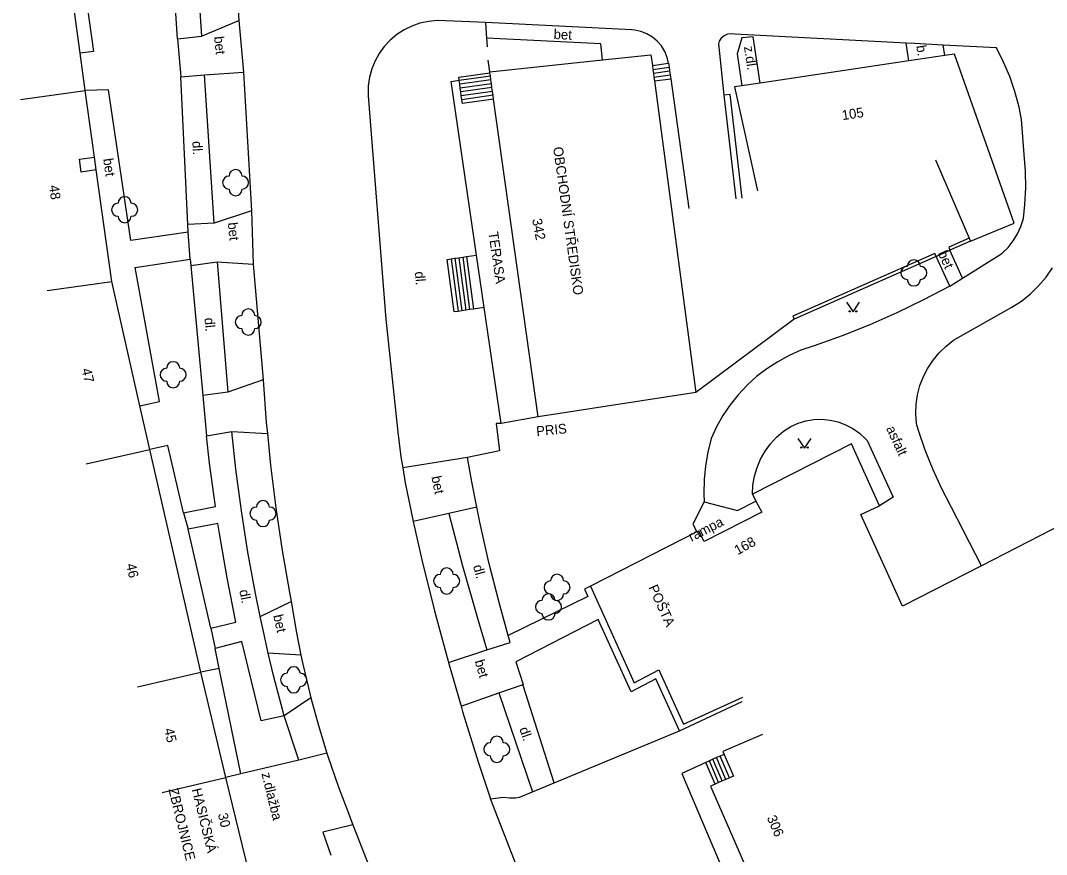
# Model space of a CAD drawing. Extents: x -544674 to -541478, y -1199076 to -1195527.
# Drawn here: x -542644.8 to -542566.1, y -1198634.1 to -1198570.2 of the extents above; entities that cross this region are included whole.
import ezdxf

# ---------------------------------------------------------------- set-up
doc = ezdxf.new("R2010")
doc.units = 0
for name, color, linetype in [('BUDOVY_MĚŘ', 7, 'Continuous'), ('POMOC_POPIS', 7, 'Continuous'), ('ROZHRANÍ_PLOCH', 7, 'Continuous'), ('ZELEŇ', 7, 'Continuous'), ('ZN_DOPLŇKOVÉ', 7, 'Continuous'), ('ZN_KULTUR', 7, 'Continuous'), ('Č_POPIS_ORIENT', 7, 'Continuous')]:
    doc.layers.add(name, color=color, linetype=linetype)

msp = doc.modelspace()

# ---------------------------------------------------------------- linework, layer by layer
at = {"layer": 'BUDOVY_MĚŘ'}
for points in [[(-542640.18, -1198572.68), (-542640.96, -1198566.85)], [(-542639.8, -1198575.55), (-542640.18, -1198572.68)], [(-542600.16, -1198573.2), (-542596.44, -1198572.81), (-542596.33, -1198573.62)], [(-542573.92, -1198572.86), (-542576.68, -1198573.27)], [(-542571.95, -1198587.1), (-542568.59, -1198585.71), (-542573.18, -1198572.75), (-542573.92, -1198572.86)], [(-542608.79, -1198574.1), (-542600.16, -1198573.2)], [(-542596.33, -1198573.62), (-542596.29, -1198573.92)], [(-542596.29, -1198573.92), (-542596.25, -1198574.22)], [(-542576.68, -1198573.27), (-542588.07, -1198574.98)], [(-542608.78, -1198574.18), (-542608.79, -1198574.1)], [(-542608.74, -1198574.43), (-542608.78, -1198574.18)], [(-542608.7, -1198574.73), (-542608.74, -1198574.43)], [(-542608.66, -1198575.02), (-542608.7, -1198574.73)], [(-542596.25, -1198574.22), (-542596.21, -1198574.52)], [(-542596.21, -1198574.52), (-542596.17, -1198574.81)], [(-542608.62, -1198575.32), (-542608.66, -1198575.02)], [(-542608.58, -1198575.62), (-542608.62, -1198575.32)], [(-542596.17, -1198574.81), (-542592.99, -1198598.71)], [(-542589.47, -1198575.19), (-542590.03, -1198575.27), (-542588.27, -1198583.25)], [(-542588.07, -1198574.98), (-542589.47, -1198575.19)], [(-542644.75, -1198576.24), (-542639.8, -1198575.55)], [(-542639.09, -1198580.65), (-542639.8, -1198575.55)], [(-542608.54, -1198575.91), (-542608.58, -1198575.62)], [(-542608.5, -1198576.22), (-542608.54, -1198575.91)], [(-542605.08, -1198600.58), (-542608.5, -1198576.22)], [(-542638.95, -1198581.64), (-542640.1, -1198581.8), (-542640.24, -1198580.81), (-542639.09, -1198580.65)], [(-542638.95, -1198581.64), (-542639.09, -1198580.65)], [(-542574.64, -1198580.87), (-542572.05, -1198586.87)], [(-542637.75, -1198590.2), (-542638.95, -1198581.64)], [(-542572.05, -1198586.87), (-542571.95, -1198587.1)], [(-542642.7, -1198590.89), (-542637.75, -1198590.2)], [(-542635.6, -1198599.73), (-542637.75, -1198590.2)], [(-542592.99, -1198598.71), (-542605.08, -1198600.58)], [(-542634.84, -1198603.08), (-542635.6, -1198599.73)], [(-542578.91, -1198607.39), (-542581.08, -1198602.63), (-542588.66, -1198606.5)], [(-542639.72, -1198604.18), (-542634.84, -1198603.08)], [(-542630.92, -1198620.16), (-542634.84, -1198603.08)], [(-542588.66, -1198606.5), (-542588.39, -1198607.03)], [(-542588.39, -1198607.03), (-542587.95, -1198607.88), (-542592.36, -1198610.13), (-542592.77, -1198609.33), (-542592.91, -1198609.4)], [(-542571.11, -1198611.99), (-542577.15, -1198615.09), (-542580.36, -1198608.06), (-542578.91, -1198607.39)], [(-542563.95, -1198608.32), (-542571.11, -1198611.99)], [(-542592.91, -1198609.4), (-542601.08, -1198613.57)], [(-542601.08, -1198613.57), (-542597.72, -1198620.97), (-542595.83, -1198619.98), (-542593.94, -1198624.13), (-542589.39, -1198622.06)], [(-542635.79, -1198621.28), (-542630.92, -1198620.16)], [(-542629.02, -1198628.24), (-542630.92, -1198620.16)], [(-542587.9, -1198624.94), (-542590.92, -1198626.24), (-542590.82, -1198626.46)], [(-542590.82, -1198626.46), (-542590.11, -1198628.13), (-542590.42, -1198628.26)], [(-542633.89, -1198629.39), (-542629.02, -1198628.24)], [(-542627.22, -1198635.57), (-542629.02, -1198628.24)], [(-542591.52, -1198628.74), (-542591.88, -1198628.89), (-542588.03, -1198637.7)], [(-542591.25, -1198628.62), (-542591.52, -1198628.74)], [(-542590.97, -1198628.5), (-542591.25, -1198628.62)], [(-542590.69, -1198628.38), (-542590.97, -1198628.5)], [(-542590.42, -1198628.26), (-542590.69, -1198628.38)]]:
    msp.add_lwpolyline(points, dxfattribs=at)
at = {"layer": 'ROZHRANÍ_PLOCH'}
for points in [[(-542643.18, -1198549.74), (-542641.29, -1198549.58), (-542640.1, -1198560.74), (-542640.78, -1198560.83), (-542639.15, -1198572.54), (-542640.18, -1198572.68)], [(-542632.72, -1198571.58), (-542633.47, -1198560.26)], [(-542631.62, -1198560.18), (-542630.89, -1198571.38)], [(-542628.6, -1198560.84), (-542628.03, -1198570.18)], [(-542630.89, -1198571.38), (-542628.03, -1198570.18)], [(-542628.03, -1198570.18), (-542627.65, -1198574.14)], [(-542609.1, -1198570.34), (-542612.17, -1198570.19), (-542612.83, -1198570.17), (-542613.49, -1198570.24), (-542614.14, -1198570.38), (-542614.76, -1198570.6), (-542615.36, -1198570.89), (-542615.91, -1198571.26), (-542616.42, -1198571.68), (-542616.87, -1198572.17), (-542617.26, -1198572.7), (-542617.58, -1198573.28), (-542617.83, -1198573.89), (-542618, -1198574.53), (-542618.1, -1198575.19), (-542618.11, -1198575.85), (-542618.11, -1198575.94), (-542616.75, -1198593.07), (-542615.84, -1198601.74), (-542615.6, -1198603.63), (-542615.46, -1198604.48)], [(-542595.1, -1198573.45), (-542595.19, -1198573), (-542595.38, -1198572.55), (-542595.63, -1198572.13), (-542595.95, -1198571.76), (-542596.32, -1198571.45), (-542596.74, -1198571.2), (-542597.2, -1198571.02), (-542597.67, -1198570.92), (-542597.91, -1198570.9), (-542609.1, -1198570.34)], [(-542609.02, -1198571.54), (-542609.1, -1198570.34)], [(-542632.72, -1198571.58), (-542630.89, -1198571.38)], [(-542632.72, -1198571.58), (-542632.47, -1198574.49)], [(-542600.16, -1198573.2), (-542600.29, -1198571.97), (-542609.02, -1198571.54)], [(-542608.97, -1198572.19), (-542609.02, -1198571.54)], [(-542576.89, -1198571.91), (-542590.02, -1198571.23), (-542590.3, -1198571.19), (-542590.58, -1198571.23), (-542590.83, -1198571.34), (-542591.05, -1198571.52), (-542591.2, -1198571.76), (-542591.27, -1198571.96), (-542590.86, -1198575.9)], [(-542588.07, -1198574.98), (-542588.6, -1198571.42), (-542589.46, -1198571.5), (-542589.84, -1198572.74), (-542589.47, -1198575.19)], [(-542576.68, -1198573.27), (-542576.89, -1198571.91)], [(-542574.04, -1198572.06), (-542576.25, -1198571.94), (-542576.89, -1198571.91)], [(-542572.56, -1198589.93), (-542569.62, -1198588.09), (-542569.53, -1198588.01), (-542569.07, -1198587.58), (-542568.67, -1198587.08), (-542568.34, -1198586.54), (-542568.08, -1198585.97), (-542567.89, -1198585.36), (-542567.78, -1198584.28), (-542567.71, -1198583), (-542567.73, -1198581.73), (-542567.83, -1198580.45), (-542568.03, -1198577.78), (-542568.23, -1198576.81), (-542568.55, -1198575.63), (-542568.94, -1198574.48), (-542569.41, -1198573.36), (-542569.95, -1198572.27), (-542574.04, -1198572.06)], [(-542573.92, -1198572.86), (-542574.04, -1198572.06)], [(-542608.79, -1198574.1), (-542608.9, -1198573.22)], [(-542596.33, -1198573.62), (-542595.1, -1198573.45)], [(-542596.29, -1198573.92), (-542595.05, -1198573.75)], [(-542595.1, -1198573.45), (-542595.05, -1198573.75)], [(-542595.05, -1198573.75), (-542595.01, -1198574.04)], [(-542632.47, -1198574.49), (-542630.66, -1198574.35)], [(-542631.92, -1198585.83), (-542632.47, -1198574.49)], [(-542630.66, -1198574.35), (-542627.65, -1198574.14)], [(-542629.91, -1198585.73), (-542630.66, -1198574.35)], [(-542627.65, -1198574.14), (-542627.06, -1198584.78)], [(-542611.13, -1198574.76), (-542611.16, -1198574.51), (-542608.78, -1198574.18)], [(-542611.13, -1198574.76), (-542608.74, -1198574.43)], [(-542608.7, -1198574.73), (-542611.09, -1198575.06)], [(-542596.25, -1198574.22), (-542595.01, -1198574.04)], [(-542596.21, -1198574.52), (-542594.97, -1198574.34)], [(-542596.17, -1198574.81), (-542594.92, -1198574.64)], [(-542595.01, -1198574.04), (-542594.97, -1198574.34)], [(-542594.97, -1198574.34), (-542594.92, -1198574.64)], [(-542594.92, -1198574.64), (-542593.53, -1198584.59)], [(-542631.89, -1198586.42), (-542636.29, -1198587.06), (-542638.02, -1198575.5), (-542639.8, -1198575.55)], [(-542609.8, -1198588.17), (-542611.75, -1198574.85), (-542611.13, -1198574.76)], [(-542611.09, -1198575.06), (-542611.13, -1198574.76)], [(-542611.05, -1198575.36), (-542611.09, -1198575.06)], [(-542608.66, -1198575.02), (-542611.05, -1198575.36)], [(-542611.01, -1198575.65), (-542611.05, -1198575.36)], [(-542608.62, -1198575.32), (-542611.01, -1198575.65)], [(-542610.97, -1198575.95), (-542611.01, -1198575.65)], [(-542608.58, -1198575.62), (-542610.97, -1198575.95)], [(-542610.92, -1198576.25), (-542610.97, -1198575.95)], [(-542608.54, -1198575.91), (-542610.92, -1198576.25)], [(-542608.5, -1198576.22), (-542610.88, -1198576.55), (-542610.92, -1198576.25)], [(-542627.06, -1198584.78), (-542629.91, -1198585.73)], [(-542627.06, -1198584.78), (-542626.91, -1198588.85)], [(-542629.91, -1198585.73), (-542631.92, -1198585.83)], [(-542631.89, -1198586.42), (-542631.92, -1198585.83)], [(-542631.75, -1198588.49), (-542631.89, -1198586.42)], [(-542572.56, -1198589.93), (-542573.52, -1198587.8)], [(-542635.6, -1198599.73), (-542634.1, -1198599.39), (-542635.97, -1198589.11), (-542631.75, -1198588.49)], [(-542631.75, -1198588.49), (-542631.71, -1198588.96)], [(-542631.71, -1198588.96), (-542629.69, -1198588.68)], [(-542629.69, -1198588.68), (-542628.85, -1198598.69)], [(-542629.69, -1198588.68), (-542626.91, -1198588.85)], [(-542626.91, -1198588.85), (-542626.16, -1198597.73)], [(-542611.22, -1198592.48), (-542611.52, -1198592.52), (-542612.05, -1198588.5), (-542611.75, -1198588.45)], [(-542611.75, -1198588.45), (-542611.46, -1198588.41)], [(-542611.75, -1198588.45), (-542611.22, -1198592.48)], [(-542611.46, -1198588.41), (-542611.16, -1198588.37)], [(-542611.46, -1198588.41), (-542610.93, -1198592.44)], [(-542611.16, -1198588.37), (-542610.86, -1198588.33)], [(-542611.16, -1198588.37), (-542610.63, -1198592.39)], [(-542610.86, -1198588.33), (-542610.56, -1198588.28)], [(-542610.86, -1198588.33), (-542610.33, -1198592.35)], [(-542610.56, -1198588.28), (-542609.8, -1198588.17)], [(-542610.56, -1198588.28), (-542610.04, -1198592.31)], [(-542609.21, -1198592.18), (-542609.8, -1198588.17)], [(-542573.54, -1198590.55), (-542574.57, -1198588.27)], [(-542631.71, -1198588.96), (-542630.78, -1198598.93)], [(-542571.11, -1198611.99), (-542573.4, -1198607.52), (-542574.15, -1198606.09), (-542574.82, -1198604.63), (-542575.42, -1198603.13), (-542575.94, -1198601.61), (-542576.07, -1198601.19), (-542576.09, -1198601.07), (-542576.14, -1198600.34), (-542576.11, -1198599.61), (-542576, -1198598.88), (-542575.82, -1198598.17), (-542575.55, -1198597.49), (-542575.22, -1198596.83), (-542574.81, -1198596.22), (-542574.35, -1198595.65), (-542573.82, -1198595.14), (-542573.24, -1198594.69), (-542569.61, -1198592.63), (-542569.54, -1198592.59), (-542568.77, -1198592.17), (-542568.04, -1198591.69), (-542567.36, -1198591.13), (-542566.73, -1198590.52), (-542566.16, -1198589.86), (-542565.66, -1198589.14)], [(-542573.54, -1198590.55), (-542572.56, -1198589.93)], [(-542573.54, -1198590.55), (-542575.55, -1198591.61), (-542577.6, -1198592.6), (-542579.67, -1198593.52), (-542581.78, -1198594.36), (-542583.92, -1198595.13), (-542584.94, -1198595.47), (-542585.85, -1198595.87), (-542586.72, -1198596.34), (-542587.55, -1198596.88), (-542588.34, -1198597.49), (-542589.07, -1198598.15), (-542589.75, -1198598.88), (-542590.37, -1198599.65), (-542590.92, -1198600.48), (-542591.41, -1198601.34), (-542591.82, -1198602.24), (-542592.08, -1198603.27), (-542592.26, -1198604.32), (-542592.36, -1198605.38), (-542592.38, -1198606.44), (-542592.35, -1198607.1)], [(-542610.93, -1198592.44), (-542611.22, -1198592.48)], [(-542610.63, -1198592.39), (-542610.93, -1198592.44)], [(-542610.33, -1198592.35), (-542610.63, -1198592.39)], [(-542610.04, -1198592.31), (-542610.33, -1198592.35)], [(-542609.21, -1198592.18), (-542610.04, -1198592.31)], [(-542607.91, -1198601.09), (-542609.21, -1198592.18)], [(-542626.16, -1198597.73), (-542628.85, -1198598.69)], [(-542626.16, -1198597.73), (-542625.92, -1198601.01), (-542625.83, -1198601.84)], [(-542628.85, -1198598.69), (-542630.78, -1198598.93)], [(-542630.78, -1198598.93), (-542630.51, -1198602.02)], [(-542605.08, -1198600.58), (-542607.91, -1198601.09)], [(-542607.91, -1198601.09), (-542608.3, -1198601.07), (-542608.05, -1198603.17), (-542610.5, -1198603.7)], [(-542588.66, -1198606.5), (-542588.62, -1198605.81), (-542588.5, -1198605.12), (-542588.31, -1198604.45), (-542588.03, -1198603.81), (-542587.69, -1198603.2), (-542587.28, -1198602.64), (-542586.81, -1198602.13), (-542586.28, -1198601.67), (-542585.73, -1198601.3), (-542585.16, -1198601.05), (-542584.56, -1198600.87), (-542583.95, -1198600.78), (-542583.33, -1198600.76), (-542582.71, -1198600.82), (-542582.1, -1198600.96), (-542581.52, -1198601.18), (-542580.97, -1198601.47), (-542580.46, -1198601.83), (-542580, -1198602.25), (-542579.87, -1198602.39), (-542577.87, -1198606.74), (-542578.91, -1198607.39)], [(-542632.27, -1198607.94), (-542629.82, -1198607.45), (-542630.27, -1198604.12), (-542630.51, -1198602.02)], [(-542630.51, -1198602.02), (-542628.55, -1198601.7)], [(-542626.38, -1198615.89), (-542626.75, -1198614.12), (-542627.32, -1198610.96), (-542627.82, -1198607.78), (-542628.24, -1198604.59), (-542628.55, -1198601.7)], [(-542628.55, -1198601.7), (-542625.83, -1198601.84)], [(-542625.83, -1198601.84), (-542625.59, -1198604.29), (-542625.19, -1198607.55), (-542624.7, -1198610.81), (-542624.14, -1198614.05), (-542624.01, -1198614.73)], [(-542632.27, -1198607.94), (-542633.46, -1198602.76), (-542634.84, -1198603.08)], [(-542610.5, -1198603.7), (-542615.46, -1198604.48)], [(-542609.78, -1198607.49), (-542610.17, -1198605.56), (-542610.5, -1198603.7)], [(-542615.46, -1198604.48), (-542615.28, -1198605.63), (-542614.87, -1198607.61), (-542614.65, -1198608.6)], [(-542609.78, -1198607.49), (-542611.92, -1198607.98)], [(-542607.38, -1198617.33), (-542608.08, -1198614.82), (-542608.86, -1198611.75), (-542609.55, -1198608.66), (-542609.78, -1198607.49)], [(-542592.35, -1198607.1), (-542593.22, -1198608.79), (-542592.91, -1198609.4)], [(-542592.35, -1198607.1), (-542589.81, -1198607.76), (-542588.39, -1198607.03)], [(-542632.27, -1198607.94), (-542631.9, -1198609.19)], [(-542611.92, -1198607.98), (-542614.65, -1198608.6)], [(-542611.92, -1198607.98), (-542610.87, -1198612.01), (-542609.74, -1198616.02), (-542609.02, -1198618.45)], [(-542630.16, -1198616.79), (-542628.26, -1198616.33), (-542628.92, -1198612.93), (-542629.51, -1198609.52), (-542629.63, -1198608.74), (-542631.9, -1198609.19)], [(-542630.16, -1198616.79), (-542631.9, -1198609.19)], [(-542614.65, -1198608.6), (-542613.99, -1198611.53), (-542613.02, -1198615.44), (-542611.98, -1198619.32), (-542611.96, -1198619.4)], [(-542601.08, -1198613.57), (-542601.53, -1198613.78), (-542601.27, -1198614.36), (-542607.38, -1198617.33)], [(-542626.38, -1198615.89), (-542624.01, -1198614.73)], [(-542624.01, -1198614.73), (-542623.61, -1198617.14), (-542623.26, -1198618.84)], [(-542625.76, -1198618.69), (-542626.09, -1198617.27), (-542626.38, -1198615.89)], [(-542594.26, -1198624.64), (-542596.07, -1198620.67), (-542597.96, -1198621.66), (-542600.48, -1198616.11), (-542606.78, -1198619.37), (-542606.24, -1198621.11)], [(-542630.16, -1198616.79), (-542629.84, -1198618.33)], [(-542624.55, -1198623.51), (-542626.3, -1198623.88), (-542627.8, -1198617.79), (-542629.84, -1198618.33)], [(-542609.02, -1198618.45), (-542607.23, -1198617.88), (-542607.38, -1198617.33)], [(-542629.52, -1198619.88), (-542629.84, -1198618.33)], [(-542624.55, -1198623.51), (-542625.36, -1198620.4), (-542625.76, -1198618.69)], [(-542623.26, -1198618.84), (-542625.76, -1198618.69)], [(-542611.96, -1198619.4), (-542609.02, -1198618.45)], [(-542623.26, -1198618.84), (-542623.12, -1198619.53), (-542622.56, -1198621.9), (-542622.5, -1198622.11)], [(-542611.96, -1198619.4), (-542610.99, -1198622.75)], [(-542629.52, -1198619.88), (-542630.92, -1198620.16)], [(-542627.87, -1198627.96), (-542629.52, -1198619.88)], [(-542608.1, -1198621.75), (-542606.24, -1198621.11)], [(-542603.86, -1198628.64), (-542606.22, -1198621.17), (-542606.24, -1198621.11)], [(-542610.99, -1198622.75), (-542608.1, -1198621.75)], [(-542608.1, -1198621.75), (-542605.52, -1198629.33)], [(-542622.5, -1198622.11), (-542624.55, -1198623.51)], [(-542622.5, -1198622.11), (-542621.92, -1198624.25), (-542621.27, -1198626.37)], [(-542594.26, -1198624.64), (-542589.44, -1198622.41)], [(-542610.99, -1198622.75), (-542610.87, -1198623.18), (-542609.67, -1198627.02), (-542608.73, -1198629.88)], [(-542623.42, -1198626.89), (-542624.55, -1198623.51)], [(-542603.86, -1198628.64), (-542594.26, -1198624.64)], [(-542621.27, -1198626.37), (-542623.42, -1198626.89)], [(-542621.27, -1198626.37), (-542621.2, -1198626.59), (-542620.41, -1198628.9), (-542619.54, -1198631.18), (-542619.48, -1198631.33), (-542619.28, -1198631.85)], [(-542591.14, -1198626.6), (-542591.41, -1198626.71)], [(-542590.82, -1198626.46), (-542591.14, -1198626.6)], [(-542590.42, -1198628.26), (-542591.14, -1198626.6)], [(-542623.42, -1198626.89), (-542627.87, -1198627.96)], [(-542592.24, -1198627.07), (-542594.07, -1198627.92), (-542588.53, -1198640.99), (-542578.92, -1198663.12), (-542569.62, -1198684.53), (-542553.23, -1198677.4)], [(-542591.96, -1198626.95), (-542592.24, -1198627.07)], [(-542591.52, -1198628.74), (-542592.24, -1198627.07)], [(-542591.69, -1198626.83), (-542591.96, -1198626.95)], [(-542591.25, -1198628.62), (-542591.96, -1198626.95)], [(-542591.41, -1198626.71), (-542591.69, -1198626.83)], [(-542590.97, -1198628.5), (-542591.69, -1198626.83)], [(-542590.69, -1198628.38), (-542591.41, -1198626.71)], [(-542627.87, -1198627.96), (-542629.02, -1198628.24)], [(-542605.52, -1198629.33), (-542603.86, -1198628.64)], [(-542608.73, -1198629.88), (-542607.75, -1198629.73), (-542607.28, -1198629.8), (-542606.81, -1198629.8), (-542606.5, -1198629.75), (-542605.52, -1198629.33)], [(-542600.07, -1198652.89), (-542603.18, -1198644.42), (-542606.37, -1198635.98), (-542608.73, -1198629.88)], [(-542619.28, -1198631.85), (-542621.59, -1198632.43), (-542620.98, -1198634.2)], [(-542619.28, -1198631.85), (-542615.48, -1198641.57)]]:
    msp.add_lwpolyline(points, dxfattribs=at)
at = {"layer": 'ZELEŇ'}
for centre in [(-542628.27, -1198582.61), (-542636.77, -1198584.69), (-542576.29, -1198589.53), (-542627.3, -1198593.3), (-542633.05, -1198597.34), (-542626.17, -1198607.99), (-542612.09, -1198613.16), (-542603.63, -1198613.65), (-542604.29, -1198615.15), (-542623.82, -1198620.74), (-542608.25, -1198626.07)]:
    msp.add_circle(centre, 0.0005, dxfattribs=at)
for centre, start, end in [((-542628.27, -1198582.11), 0, 179.99999), ((-542628.77, -1198582.61), 89.99999, 269.99999), ((-542627.77, -1198582.61), 270, 89.99999), ((-542628.27, -1198583.11), 179.99999, 359.99999), ((-542636.77, -1198584.19), 0, 179.99999), ((-542637.27, -1198584.69), 89.99999, 269.99999), ((-542636.27, -1198584.69), 270, 89.99999), ((-542636.77, -1198585.19), 179.99999, 359.99999), ((-542576.29, -1198589.03), 0, 179.99999), ((-542576.79, -1198589.53), 89.99999, 269.99999), ((-542575.79, -1198589.53), 270, 89.99999), ((-542576.29, -1198590.03), 179.99999, 359.99999), ((-542627.8, -1198593.3), 89.99999, 269.99999), ((-542627.3, -1198592.8), 0, 179.99999), ((-542626.8, -1198593.3), 270, 89.99999), ((-542627.3, -1198593.8), 179.99999, 359.99999), ((-542633.05, -1198596.84), 0, 179.99999), ((-542633.55, -1198597.34), 89.99999, 269.99999), ((-542632.55, -1198597.34), 270, 89.99999), ((-542633.05, -1198597.84), 179.99999, 359.99999), ((-542626.67, -1198607.99), 89.99999, 269.99999), ((-542626.17, -1198607.49), 0, 179.99999), ((-542625.67, -1198607.99), 270, 89.99999), ((-542626.17, -1198608.49), 179.99999, 359.99999), ((-542612.09, -1198612.66), 0, 179.99999), ((-542612.59, -1198613.16), 89.99999, 269.99999), ((-542611.59, -1198613.16), 270, 89.99999), ((-542604.13, -1198613.65), 89.99999, 269.99999), ((-542603.63, -1198613.15), 0, 179.99999), ((-542603.13, -1198613.65), 270, 89.99999), ((-542612.09, -1198613.66), 179.99999, 359.99999), ((-542604.79, -1198615.15), 89.99999, 269.99999), ((-542604.29, -1198614.65), 0, 179.99999), ((-542603.63, -1198614.15), 179.99999, 359.99999), ((-542603.79, -1198615.15), 270, 89.99999), ((-542604.29, -1198615.65), 179.99999, 359.99999), ((-542624.32, -1198620.74), 89.99999, 269.99999), ((-542623.82, -1198620.24), 0, 179.99999), ((-542623.32, -1198620.74), 270, 89.99999), ((-542623.82, -1198621.24), 179.99999, 359.99999), ((-542608.75, -1198626.07), 89.99999, 269.99999), ((-542608.25, -1198625.57), 0, 179.99999), ((-542607.75, -1198626.07), 270, 89.99999), ((-542608.25, -1198626.57), 179.99999, 359.99999)]:
    msp.add_arc(centre, 0.5, start, end, dxfattribs=at)
at = {"layer": 'ZN_DOPLŇKOVÉ'}
for points in [[(-542589.44, -1198583.81), (-542590.36, -1198575.85), (-542590.86, -1198575.9)], [(-542590.86, -1198575.9), (-542589.94, -1198583.86)], [(-542572.05, -1198586.87), (-542573.62, -1198587.57), (-542573.52, -1198587.8)], [(-542571.95, -1198587.1), (-542573.52, -1198587.8)], [(-542574.57, -1198588.27), (-542574.67, -1198588.04), (-542585.57, -1198592.85), (-542585.47, -1198593.08)], [(-542574.57, -1198588.27), (-542573.52, -1198587.8)], [(-542574.57, -1198588.27), (-542585.47, -1198593.08)], [(-542585.47, -1198593.08), (-542592.99, -1198598.71)]]:
    msp.add_lwpolyline(points, dxfattribs=at)
at = {"layer": 'ZN_KULTUR'}
for points in [[(-542581.45, -1198591.78), (-542580.95, -1198592.53), (-542580.45, -1198591.78)], [(-542585.17, -1198602.22), (-542584.67, -1198602.97), (-542584.17, -1198602.22)]]:
    msp.add_lwpolyline(points, dxfattribs=at)
for centre in [(-542581.2, -1198592.48), (-542580.7, -1198592.48), (-542584.92, -1198602.92), (-542584.42, -1198602.92)]:
    msp.add_circle(centre, 0.05, dxfattribs=at)

# ---------------------------------------------------------------- texts
at = {"layer": 'POMOC_POPIS'}
for s, rotation, p in [('bet', 275.94003, (-542629.92, -1198571.42)), ('bet', 357.16, (-542603.91, -1198571.59)), ('z.dl.', 278.50997, (-542589.31, -1198572.19)), ('b.', 278.5, (-542576.11, -1198572.12)), ('dl.', 273.37999, (-542631.59, -1198579.44)), ('OBCHODNÍ STŘEDISKO', 277.97999, (-542603.94, -1198579.91)), ('bet', 277.97002, (-542638.42, -1198580.79)), ('bet', 275.94003, (-542628.87, -1198585.69)), ('TERASA', 278.33001, (-542608.9, -1198586.43)), ('bet', 294.31003, (-542574.46, -1198588.02)), ('dl.', 274.54, (-542614.53, -1198589.45)), ('dl.', 275.31, (-542630.66, -1198593)), ('PRIS', 5.46, (-542605.19, -1198602.05)), ('asfalt', 294.69001, (-542578.43, -1198601.46)), ('bet', 281.50998, (-542613.27, -1198605.18)), ('rampa', 27.05999, (-542593.33, -1198610.16)), ('dl.', 285.44001, (-542610.08, -1198612.02)), ('dl.', 281.09, (-542627.99, -1198613.89)), ('POŠTA', 294.41001, (-542596.65, -1198613.65)), ('bet', 282.51999, (-542625.39, -1198615.81)), ('bet', 286.1, (-542609.95, -1198619.31)), ('dl.', 288.80001, (-542606.54, -1198624.5)), ('z.dlažba', 283.79998, (-542626.29, -1198627.94)), ('ZBROJNICE', 283.79998, (-542633.42, -1198629.14)), ('HASIČSKÁ', 283.79998, (-542631.63, -1198629.15))]:
    msp.add_text(s, height=0.75, rotation=rotation, dxfattribs=at).set_placement(p)
at = {"layer": 'Č_POPIS_ORIENT'}
for s, rotation, p in [('105', 8.51003, (-542581.75, -1198577.82)), ('48', 277.97002, (-542642.56, -1198582.85)), ('342', 280.73998, (-542605.55, -1198585.43)), ('47', 282.72998, (-542640.07, -1198596.93)), ('168', 29.01, (-542589.79, -1198611.19)), ('46', 282.93, (-542636.66, -1198611.9)), ('45', 283.23, (-542633.75, -1198624.53)), ('30', 283.23, (-542629.63, -1198631.04)), ('306', 293.30999, (-542587.57, -1198631.32))]:
    msp.add_text(s, height=0.75, rotation=rotation, dxfattribs=at).set_placement(p)

doc.saveas('drawing.dxf')
